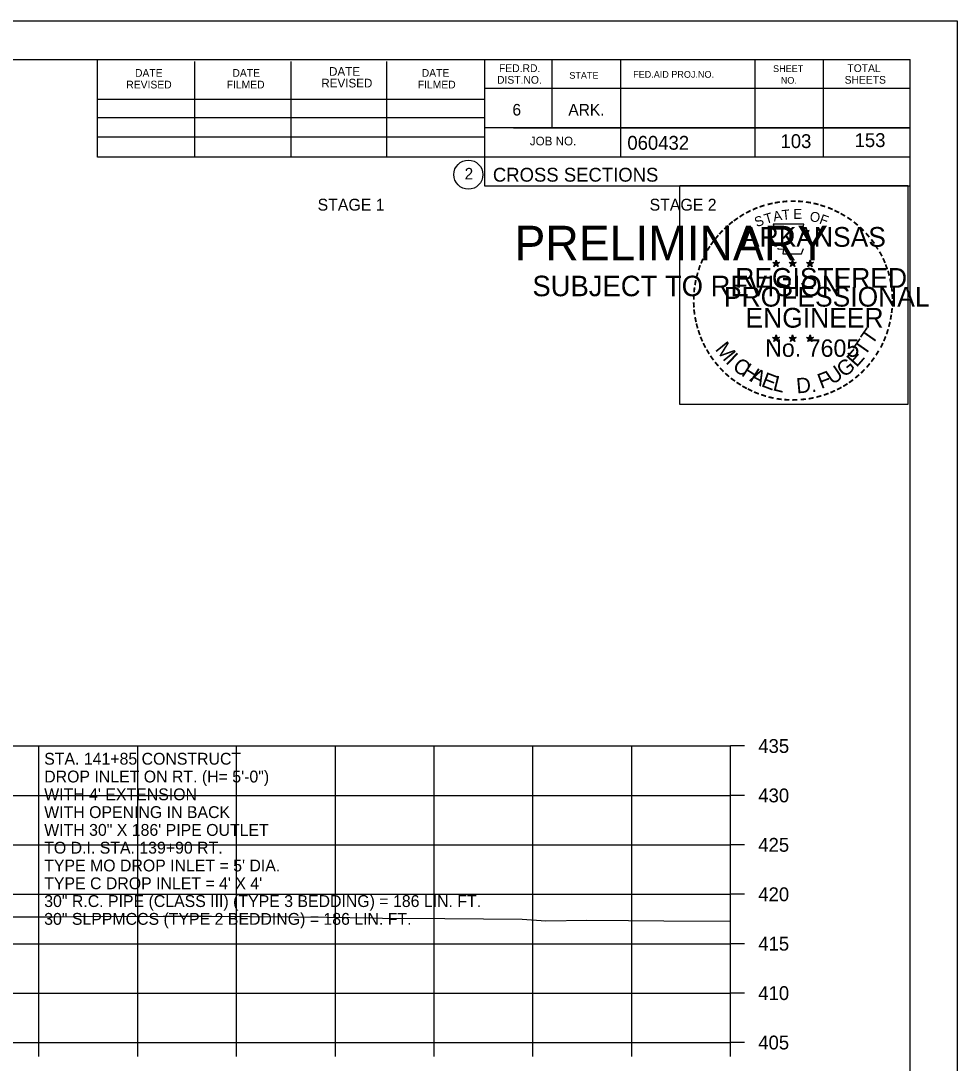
# Model space of a CAD drawing. Extents: x 1538688 to 1540766, y 656250 to 671912.
# Drawn here: x 1538926.3 to 1539021.1, y 662419.3 to 662524.7 of the extents above; entities that cross this region are included whole.
import ezdxf

# ---------------------------------------------------------------- set-up
doc = ezdxf.new("R2010")
doc.units = 0
for name, color, linetype in [('18', 7, 'Continuous'), ('22', 7, 'Continuous'), ('26', 7, 'Continuous'), ('40', 7, 'Continuous'), ('7', 7, 'Continuous'), ('8', 7, 'Continuous'), ('9', 7, 'Continuous'), ('Borings', 7, 'Continuous'), ('Default', 7, 'Continuous'), ('Horizontal Alignment', 7, 'Continuous'), ('RipRap', 7, 'Continuous')]:
    doc.layers.add(name, color=color, linetype=linetype)

msp = doc.modelspace()

# ---------------------------------------------------------------- linework, layer by layer
at = {"layer": '18'}
msp.add_lwpolyline([(1538923.37, 662434.05), (1538927.55, 662434.06), (1538929.6, 662434.07), (1538931.68, 662434.09), (1538940.76, 662434.13), (1538945.63, 662434.11), (1538957.33, 662434.01), (1538962.01, 662433.97), (1538962.96, 662433.93), (1538969.25, 662433.9), (1538977.09, 662433.81), (1538979.49, 662433.66), (1538983.64, 662433.73), (1538987.85, 662433.69), (1538991.43, 662433.64), (1538998.18, 662433.62)], dxfattribs=at)
at = {"layer": '22'}
for p, q in [((1538718.18, 662451.34), (1538998.18, 662451.34)), ((1538928.18, 662421.34), (1538928.18, 662451.34)), ((1538938.18, 662421.34), (1538938.18, 662451.34)), ((1538948.18, 662421.34), (1538948.18, 662451.34)), ((1538958.18, 662421.34), (1538958.18, 662451.34)), ((1538968.18, 662421.34), (1538968.18, 662451.34)), ((1538978.18, 662421.34), (1538978.18, 662451.34)), ((1538988.18, 662421.34), (1538988.18, 662451.34)), ((1538998.18, 662421.34), (1538998.18, 662451.34)), ((1538718.18, 662446.34), (1538998.18, 662446.34)), ((1538718.18, 662441.34), (1538998.18, 662441.34)), ((1538718.18, 662436.34), (1538998.18, 662436.34)), ((1538718.18, 662431.34), (1538998.18, 662431.34)), ((1538718.18, 662426.34), (1538998.18, 662426.34)), ((1538718.18, 662421.34), (1538998.18, 662421.34))]:
    msp.add_line(p, q, dxfattribs=at)
at = {"layer": '26'}
msp.add_line((1538687.78, 662524.7), (1539021.11, 662524.7), dxfattribs=at)
for points in [[(1538687.77, 662524.7), (1539021.11, 662524.7), (1539021.11, 662311.36), (1538687.77, 662311.36)], [(1538993.03, 662508.04), (1539016.13, 662508.04), (1539016.13, 662485.89), (1538993.03, 662485.89)]]:
    msp.add_lwpolyline(points, close=True, dxfattribs=at)
at = {"layer": '8'}
for p, q in [((1539002.44, 662500.25), (1539002.79, 662500.14)), ((1539002.44, 662500.25), (1539002.69, 662500.21)), ((1539002.44, 662500.25), (1539002.68, 662500.13)), ((1539002.57, 662499.84), (1539002.79, 662500.14)), ((1539002.57, 662499.84), (1539002.7, 662500.09)), ((1539002.57, 662499.84), (1539002.79, 662500.06)), ((1539002.79, 662500.5), (1539002.75, 662500.25)), ((1539002.79, 662500.14), (1539002.79, 662500.5)), ((1539002.79, 662500.5), (1539002.84, 662500.25)), ((1539003.13, 662500.25), (1539002.79, 662500.14)), ((1539003, 662499.84), (1539002.79, 662500.14)), ((1539003, 662499.84), (1539002.79, 662500.06)), ((1539003.13, 662500.25), (1539002.85, 662500.2)), ((1539003, 662499.84), (1539002.86, 662500.13)), ((1539003.13, 662500.25), (1539002.93, 662500.15)), ((1539004.11, 662500.25), (1539004.46, 662500.14)), ((1539004.11, 662500.25), (1539004.36, 662500.21)), ((1539004.11, 662500.25), (1539004.35, 662500.13)), ((1539004.24, 662499.84), (1539004.46, 662500.14)), ((1539004.24, 662499.84), (1539004.37, 662500.09)), ((1539004.24, 662499.84), (1539004.46, 662500.06)), ((1539004.46, 662500.5), (1539004.42, 662500.25)), ((1539004.46, 662500.14), (1539004.46, 662500.5)), ((1539004.46, 662500.5), (1539004.51, 662500.25)), ((1539004.8, 662500.25), (1539004.46, 662500.14)), ((1539004.67, 662499.84), (1539004.46, 662500.14)), ((1539004.67, 662499.84), (1539004.46, 662500.06)), ((1539004.8, 662500.25), (1539004.52, 662500.2)), ((1539004.67, 662499.84), (1539004.53, 662500.13)), ((1539004.8, 662500.25), (1539004.6, 662500.15)), ((1539005.87, 662500.24), (1539006.22, 662500.13)), ((1539005.87, 662500.24), (1539006.13, 662500.19)), ((1539005.87, 662500.24), (1539006.11, 662500.12)), ((1539006.01, 662499.83), (1539006.22, 662500.13)), ((1539006.01, 662499.83), (1539006.13, 662500.07)), ((1539006.01, 662499.83), (1539006.22, 662500.05)), ((1539006.22, 662500.49), (1539006.18, 662500.24)), ((1539006.22, 662500.13), (1539006.22, 662500.49)), ((1539006.22, 662500.49), (1539006.27, 662500.24)), ((1539006.57, 662500.24), (1539006.22, 662500.13)), ((1539006.43, 662499.83), (1539006.22, 662500.13)), ((1539006.43, 662499.83), (1539006.22, 662500.04)), ((1539006.57, 662500.24), (1539006.28, 662500.19)), ((1539006.43, 662499.83), (1539006.3, 662500.12)), ((1539006.57, 662500.24), (1539006.36, 662500.14)), ((1539002.43, 662492.68), (1539002.78, 662492.57)), ((1539002.43, 662492.68), (1539002.69, 662492.63)), ((1539002.43, 662492.68), (1539002.67, 662492.56)), ((1539002.57, 662492.27), (1539002.78, 662492.57)), ((1539002.57, 662492.27), (1539002.69, 662492.51)), ((1539002.57, 662492.27), (1539002.78, 662492.49)), ((1539002.78, 662492.93), (1539002.74, 662492.68)), ((1539002.78, 662492.57), (1539002.78, 662492.93)), ((1539002.78, 662492.93), (1539002.83, 662492.68)), ((1539003.13, 662492.68), (1539002.78, 662492.57)), ((1539003, 662492.27), (1539002.78, 662492.57)), ((1539003, 662492.27), (1539002.78, 662492.48)), ((1539003.13, 662492.68), (1539002.84, 662492.63)), ((1539003, 662492.27), (1539002.86, 662492.56)), ((1539003.13, 662492.68), (1539002.93, 662492.58)), ((1539004.1, 662492.68), (1539004.45, 662492.57)), ((1539004.1, 662492.68), (1539004.36, 662492.63)), ((1539004.1, 662492.68), (1539004.34, 662492.56)), ((1539004.24, 662492.27), (1539004.45, 662492.57)), ((1539004.24, 662492.27), (1539004.36, 662492.51)), ((1539004.24, 662492.27), (1539004.45, 662492.49)), ((1539004.45, 662492.93), (1539004.41, 662492.68)), ((1539004.45, 662492.57), (1539004.45, 662492.93)), ((1539004.45, 662492.93), (1539004.5, 662492.68)), ((1539004.8, 662492.68), (1539004.45, 662492.57)), ((1539004.67, 662492.27), (1539004.45, 662492.57)), ((1539004.67, 662492.27), (1539004.45, 662492.48)), ((1539004.8, 662492.68), (1539004.51, 662492.63)), ((1539004.67, 662492.27), (1539004.53, 662492.56)), ((1539004.8, 662492.68), (1539004.6, 662492.58)), ((1539005.87, 662492.67), (1539006.22, 662492.56)), ((1539005.87, 662492.67), (1539006.12, 662492.62)), ((1539005.87, 662492.67), (1539006.11, 662492.55)), ((1539006, 662492.26), (1539006.22, 662492.56)), ((1539006, 662492.26), (1539006.13, 662492.5)), ((1539006, 662492.26), (1539006.22, 662492.48)), ((1539006.22, 662492.92), (1539006.18, 662492.67)), ((1539006.22, 662492.56), (1539006.22, 662492.92)), ((1539006.22, 662492.92), (1539006.27, 662492.67)), ((1539006.57, 662492.67), (1539006.22, 662492.56)), ((1539006.43, 662492.26), (1539006.22, 662492.56)), ((1539006.43, 662492.26), (1539006.22, 662492.47)), ((1539006.57, 662492.67), (1539006.28, 662492.62)), ((1539006.43, 662492.26), (1539006.3, 662492.55)), ((1539006.57, 662492.67), (1539006.36, 662492.57))]:
    msp.add_line(p, q, dxfattribs=at)
for points in [[(1539002.48, 662504.13), (1539002.75, 662503.3)], [(1539005.99, 662503.21), (1539006.13, 662503.49), (1539005.45, 662503.47), (1539005.6, 662504.13), (1539002.48, 662504.13)], [(1539002.97, 662501.71), (1539002.97, 662501.62), (1539003.53, 662501.6), (1539003.48, 662501.13), (1539005.35, 662501.13), (1539005.55, 662501.66)], [(1539002.79, 662500.5), (1539003, 662499.84), (1539002.44, 662500.25), (1539003.13, 662500.25), (1539002.57, 662499.84), (1539002.79, 662500.5)], [(1539004.46, 662500.5), (1539004.67, 662499.84), (1539004.11, 662500.25), (1539004.8, 662500.25), (1539004.24, 662499.84), (1539004.46, 662500.5)], [(1539006.22, 662500.49), (1539006.43, 662499.83), (1539005.87, 662500.24), (1539006.57, 662500.24), (1539006.01, 662499.83), (1539006.22, 662500.49)], [(1539002.78, 662492.93), (1539003, 662492.27), (1539002.43, 662492.68), (1539003.13, 662492.68), (1539002.57, 662492.27), (1539002.78, 662492.93)], [(1539004.45, 662492.93), (1539004.67, 662492.27), (1539004.1, 662492.68), (1539004.8, 662492.68), (1539004.24, 662492.27), (1539004.45, 662492.93)], [(1539006.22, 662492.92), (1539006.43, 662492.26), (1539005.87, 662492.67), (1539006.57, 662492.67), (1539006, 662492.26), (1539006.22, 662492.92)]]:
    msp.add_lwpolyline(points, dxfattribs=at)
for centre, radius in [((1539002.79, 662500.14), 0.172), ((1539002.79, 662500.14), 0.145), ((1539002.79, 662500.14), 0.116), ((1539002.79, 662500.14), 0.0991), ((1539002.79, 662500.14), 0.0747), ((1539002.79, 662500.14), 0.0495), ((1539002.79, 662500.14), 0.0296), ((1539004.46, 662500.14), 0.172), ((1539004.46, 662500.14), 0.145), ((1539004.46, 662500.14), 0.116), ((1539004.46, 662500.14), 0.0991), ((1539004.46, 662500.14), 0.0747), ((1539004.46, 662500.14), 0.0495), ((1539004.46, 662500.14), 0.0296), ((1539006.22, 662500.13), 0.172), ((1539006.22, 662500.13), 0.145), ((1539006.22, 662500.13), 0.116), ((1539006.22, 662500.13), 0.0991), ((1539006.22, 662500.13), 0.0747), ((1539006.22, 662500.13), 0.0495), ((1539006.22, 662500.13), 0.0296), ((1539002.78, 662492.57), 0.172), ((1539002.78, 662492.57), 0.145), ((1539002.78, 662492.57), 0.116), ((1539002.78, 662492.57), 0.0991), ((1539002.78, 662492.57), 0.0747), ((1539002.78, 662492.57), 0.0495), ((1539002.78, 662492.57), 0.0296), ((1539004.45, 662492.57), 0.172), ((1539004.45, 662492.57), 0.145), ((1539004.45, 662492.57), 0.116), ((1539004.45, 662492.57), 0.0991), ((1539004.45, 662492.57), 0.0747), ((1539004.45, 662492.57), 0.0495), ((1539004.45, 662492.57), 0.0296), ((1539006.22, 662492.56), 0.172), ((1539006.22, 662492.56), 0.145), ((1539006.22, 662492.56), 0.116), ((1539006.22, 662492.56), 0.0991), ((1539006.22, 662492.56), 0.0747), ((1539006.22, 662492.56), 0.0495), ((1539006.22, 662492.56), 0.0296)]:
    msp.add_circle(centre, radius, dxfattribs=at)
at = {"layer": 'Borings'}
for p, q in [((1538998.18, 662421.34), (1538998.18, 662451.34)), ((1538999.58, 662451.34), (1538998.18, 662451.34)), ((1538999.58, 662446.34), (1538998.18, 662446.34)), ((1538999.58, 662441.34), (1538998.18, 662441.34)), ((1538999.58, 662436.34), (1538998.18, 662436.34)), ((1538999.58, 662431.34), (1538998.18, 662431.34)), ((1538999.58, 662426.34), (1538998.18, 662426.34)), ((1538718.18, 662421.34), (1538998.18, 662421.34)), ((1538928.18, 662419.94), (1538928.18, 662421.34)), ((1538938.18, 662419.94), (1538938.18, 662421.34)), ((1538948.18, 662419.94), (1538948.18, 662421.34)), ((1538958.18, 662419.94), (1538958.18, 662421.34)), ((1538968.18, 662419.94), (1538968.18, 662421.34)), ((1538978.18, 662419.94), (1538978.18, 662421.34)), ((1538988.18, 662419.94), (1538988.18, 662421.34)), ((1538998.18, 662419.94), (1538998.18, 662421.34)), ((1538999.58, 662421.34), (1538998.18, 662421.34))]:
    msp.add_line(p, q, dxfattribs=at)
at = {"layer": 'RipRap'}
for p, q in [((1538700.18, 662520.8), (1539016.36, 662520.8)), ((1538934.1, 662510.92), (1538934.1, 662520.8)), ((1538943.96, 662510.92), (1538943.96, 662520.6)), ((1538953.72, 662510.92), (1538953.72, 662520.6)), ((1538963.4, 662510.92), (1538963.4, 662520.6)), ((1538973.26, 662520.8), (1538973.26, 662508)), ((1538980.1, 662520.8), (1538980.1, 662513.86)), ((1538987.04, 662520.8), (1538987.04, 662510.92)), ((1539000.62, 662520.8), (1539000.62, 662510.92)), ((1539007.56, 662520.8), (1539007.56, 662510.92)), ((1539016.36, 662315.34), (1539016.36, 662520.8)), ((1539016.36, 662517.86), (1538973.26, 662517.86)), ((1539016.36, 662517.88), (1539016.36, 662517.88)), ((1538934.1, 662516.78), (1538973.26, 662516.78)), ((1538934.1, 662514.92), (1538973.26, 662514.92)), ((1539016.36, 662513.86), (1538973.26, 662513.86)), ((1538976.22, 662513.86), (1539016.36, 662513.86)), ((1538934.1, 662510.92), (1538934.1, 662512.98)), ((1538934.1, 662512.98), (1538973.26, 662512.98)), ((1539016.36, 662510.92), (1538934.1, 662510.92)), ((1538973.26, 662508), (1539016.36, 662508))]:
    msp.add_line(p, q, dxfattribs=at)
msp.add_circle((1538971.64, 662509.14), 1.47, dxfattribs=at)

# ---------------------------------------------------------------- texts
at = {"layer": '40'}
for s, p in [('STA. 141+85 CONSTRUCT', (1538928.71, 662449.45)), ('DROP INLET ON RT. (H= 5\'-0")', (1538928.71, 662447.65)), ("WITH 4' EXTENSION  ", (1538928.71, 662445.85)), ('WITH OPENING IN BACK', (1538928.71, 662444.05)), ('WITH 30" X 186\' PIPE OUTLET', (1538928.71, 662442.25)), ('TO D.I. STA. 139+90 RT.', (1538928.71, 662440.45)), ("TYPE MO DROP INLET = 5' DIA.", (1538928.71, 662438.65)), ("TYPE C DROP INLET = 4' X 4'", (1538928.71, 662436.85)), ('30" R.C. PIPE (CLASS III) (TYPE 3 BEDDING) = 186 LIN. FT.', (1538928.71, 662435.05)), ('30" SLPPMCCS (TYPE 2 BEDDING) = 186 LIN. FT.', (1538928.71, 662433.25))]:
    msp.add_text(s, height=1.2, dxfattribs=at).set_placement(p)
at = {"layer": '7'}
for s, p in [('103', (1539003.23, 662511.83)), ('153', (1539010.73, 662511.93))]:
    msp.add_text(s, height=1.4, dxfattribs=at).set_placement(p)
at = {"layer": '8'}
for s, height, rotation, p in [('-', 1.6, 19.1761, (1539001.23, 662505.26)), ('-', 1.6, 13.6301, (1539001.98, 662505.5)), ('-', 1.6, 10.2193, (1539002.66, 662505.66)), ('-', 1.6, 5.8968, (1539003.38, 662505.77)), ('-', 1.6, 0.1862, (1539004.16, 662505.84)), ('-', 1.6, 357.743, (1539004.88, 662505.83)), ('-', 1.6, 352.1617, (1539005.62, 662505.77)), ('-', 1.6, 347.2049, (1539006.34, 662505.66)), ('-', 1.6, 342.3362, (1539006.98, 662505.5)), ('-', 1.6, 34.0636, (1538999.36, 662504.3)), ('-', 1.6, 28.7918, (1538999.96, 662504.67)), ('-', 1.6, 24.3072, (1539000.59, 662504.99)), ('T', 1, 16.4036, (1539001.75, 662504.14)), ('A', 1, 11.2132, (1539002.57, 662504.39)), ('T', 1, 6.0228, (1539003.42, 662504.55)), ('E', 1, 0.8323, (1539004.53, 662504.66)), ('O', 1, 350.4515, (1539006.13, 662504.45)), ('F', 1, 340.0707, (1539007.09, 662504.23)), ('-', 1.6, 337.8551, (1539007.71, 662505.28)), ('-', 1.6, 334.1211, (1539008.34, 662505.01)), ('-', 1.6, 329.6409, (1539008.92, 662504.73)), ('-', 1.6, 42.9622, (1538997.88, 662503.11)), ('-', 1.6, 38.9507, (1538998.31, 662503.53)), ('-', 1.6, 36.2317, (1538998.79, 662503.9)), ('S', 1, 21.594, (1539000.83, 662503.81)), ('-', 1.6, 325.8627, (1539009.57, 662504.36)), ('-', 1.6, 320.5297, (1539010.18, 662503.94)), ('-', 1.6, 50.6142, (1538997.03, 662502.15)), ('-', 1.6, 48.423, (1538997.43, 662502.63)), ('ARKANSAS', 2, 360, (1538999.33, 662501.84)), ('-', 1.6, 315.5786, (1539010.77, 662503.45)), ('-', 1.6, 309.8797, (1539011.34, 662502.9)), ('-', 1.6, 58.0706, (1538996.29, 662501.05)), ('-', 1.6, 54.2325, (1538996.61, 662501.58)), ('-', 1.6, 306.6522, (1539011.87, 662502.3)), ('-', 1.4, 303.6753, (1539012.35, 662501.73)), ('-', 1.6, 62.8713, (1538995.97, 662500.44)), ('-', 1.6, 299.6684, (1539012.67, 662501.12)), ('-', 1.6, 72.3945, (1538995.5, 662499.2)), ('-', 1.6, 67.7743, (1538995.72, 662499.83)), ('DWB', 0.01, 360, (1539002.77, 662500.13)), ('DWB', 0.01, 360, (1539004.44, 662500.13)), ('DWB', 0.01, 360, (1539006.21, 662500.12)), ('-', 1.6, 294.6628, (1539013, 662500.51)), ('-', 1.6, 290.5728, (1539013.25, 662499.93)), ('-', 1.6, 75.461, (1538995.3, 662498.48)), ('REGISTERED', 2, 360, (1538998.65, 662497.69)), ('-', 1.6, 285.1233, (1539013.49, 662499.35)), ('-', 1.6, 85.1863, (1538995.09, 662497.08)), ('-', 1.6, 81.2013, (1538995.17, 662497.77)), ('PROFESSIONAL', 2, 360, (1538997.51, 662495.79)), ('-', 1.6, 280.5493, (1539013.69, 662498.61)), ('-', 1.6, 276.5962, (1539013.85, 662497.84)), ('-', 1.6, 89.0622, (1538995.07, 662496.38)), ('-', 1.6, 274.3301, (1539013.91, 662497.12)), ('-', 1.6, 94.1959, (1538995.1, 662495.65)), ('ENGINEER', 2, 360, (1538999.69, 662493.66)), ('-', 1.6, 263.5172, (1539013.93, 662495.82)), ('-', 1.6, 269.9407, (1539013.94, 662496.49)), ('-', 1.6, 98.9479, (1538995.17, 662494.99)), ('-', 1.6, 101.7149, (1538995.31, 662494.25)), ('-', 1.6, 260.9953, (1539013.85, 662495.17)), ('-', 1.6, 105.4578, (1538995.47, 662493.66)), ('-', 1.6, 109.0874, (1538995.69, 662493.03)), ('T', 1.54, 55.055, (1539012.5, 662491.83)), ('-', 1.6, 252.8681, (1539013.56, 662493.77)), ('-', 1.6, 255.7626, (1539013.74, 662494.49)), ('-', 1.6, 114.0643, (1538995.94, 662492.43)), ('No. 7605', 1.757, 360, (1539001.67, 662490.71)), ('DWB', 0.01, 360, (1539002.77, 662492.56)), ('DWB', 0.01, 360, (1539004.44, 662492.56)), ('DWB', 0.01, 360, (1539006.2, 662492.55)), ('T', 1.54, 55.055, (1539011.77, 662490.71)), ('-', 1.6, 247.8887, (1539013.34, 662493.1)), ('-', 1.6, 115.7289, (1538996.24, 662491.81)), ('-', 1.6, 120.4471, (1538996.6, 662491.23)), ('M', 1.54, 308.9175, (1538996.55, 662491.46)), ('E', 1.54, 48.7313, (1539010.93, 662489.58)), ('-', 1.6, 239.0712, (1539012.68, 662491.72)), ('-', 1.6, 244.6197, (1539013.08, 662492.47)), ('-', 1.6, 125.8934, (1538997, 662490.67)), ('I', 1.54, 316.4636, (1538997.6, 662490.14)), ('C', 1.54, 324.0197, (1538998.27, 662489.51)), ('G', 1.54, 38.2173, (1539009.67, 662488.56)), ('-', 1.6, 233.8452, (1539012.28, 662491.07)), ('-', 1.6, 130.7181, (1538997.47, 662490.11)), ('-', 1.6, 134.2238, (1538997.98, 662489.57)), ('H', 1.54, 327.5342, (1538999.18, 662488.86)), ('A', 1.54, 332.5513, (1539000.03, 662488.32)), ('F', 1.54, 20.8202, (1539007.34, 662487.44)), ('U', 1.54, 34.4052, (1539008.47, 662487.83)), ('-', 1.6, 225.7653, (1539011.37, 662489.94)), ('-', 1.6, 231.2538, (1539011.85, 662490.5)), ('-', 1.6, 138.9338, (1538998.51, 662489.1)), ('-', 1.6, 144.6463, (1538999.06, 662488.7)), ('-', 1.6, 148.0898, (1538999.63, 662488.33)), ('E', 1.54, 339.2068, (1539001.19, 662487.76)), ('L', 1.54, 346.2929, (1539002.38, 662487.34)), ('D.', 1.54, 5.2602, (1539004.89, 662487)), ('-', 1.6, 215.7363, (1539010.3, 662488.95)), ('-', 1.6, 221.0851, (1539010.85, 662489.43)), ('-', 1.6, 151.5704, (1539000.2, 662488)), ('-', 1.6, 154.6002, (1539000.73, 662487.76)), ('-', 1.6, 158.5612, (1539001.35, 662487.5)), ('-', 1.6, 200.7184, (1539007.97, 662487.63)), ('-', 1.6, 204.2516, (1539008.59, 662487.9)), ('-', 1.6, 207.3568, (1539009.21, 662488.22)), ('-', 1.6, 212.2491, (1539009.77, 662488.57)), ('-', 1.6, 162.7983, (1539002.04, 662487.29)), ('-', 1.6, 167.5555, (1539002.75, 662487.12)), ('-', 1.6, 173.1155, (1539003.52, 662487.01)), ('-', 1.6, 176.5183, (1539004.27, 662486.96)), ('-', 1.6, 181.5918, (1539005.02, 662486.98)), ('-', 1.6, 185.8167, (1539005.83, 662487.06)), ('-', 1.6, 191.2858, (1539006.56, 662487.19)), ('-', 1.6, 195.4743, (1539007.29, 662487.39))]:
    msp.add_text(s, height=height, rotation=rotation, dxfattribs=at).set_placement(p)
at = {"layer": '9'}
for s, height, p in [('PRELIMINARY', 3.5, (1538976.31, 662500.47)), ('DWB', 0.01, (1538977.06, 662502.32)), ('SUBJECT TO REVISION', 2.0751, (1538978.12, 662496.84))]:
    msp.add_text(s, height=height, rotation=360, dxfattribs=at).set_placement(p)
at = {"layer": 'Default'}
for s, p in [('STAGE 1', (1538956.38, 662505.5)), ('STAGE 2', (1538989.98, 662505.5))]:
    msp.add_text(s, height=1.2, dxfattribs=at).set_placement(p)
at = {"layer": 'Horizontal Alignment'}
for s, p in [('435', (1539000.98, 662450.64)), ('430', (1539000.98, 662445.64)), ('425', (1539000.98, 662440.64)), ('420', (1539000.98, 662435.64)), ('415', (1539000.98, 662430.64)), ('410', (1539000.98, 662425.64)), ('405', (1539000.98, 662420.64))]:
    msp.add_text(s, height=1.4, dxfattribs=at).set_placement(p)
at = {"layer": 'RipRap'}
for s, height, p in [('DATE', 0.782, (1538937.9, 662519.04)), ('DATE', 0.782, (1538947.76, 662519.04)), ('DATE', 0.879, (1538957.54, 662519.14)), ('DATE', 0.782, (1538966.92, 662519.04)), ('FED.RD.', 0.782, (1538974.74, 662519.52)), ('SHEET', 0.684, (1539002.48, 662519.52)), ('TOTAL', 0.782, (1539010, 662519.52)), ('REVISED', 0.879, (1538956.76, 662517.96)), ('DIST.NO.', 0.782, (1538974.54, 662518.34)), ('STATE', 0.684, (1538981.86, 662518.84)), ('FED.AID PROJ.NO.', 0.684, (1538988.32, 662518.94)), ('NO.', 0.684, (1539003.26, 662518.34)), ('SHEETS', 0.782, (1539009.72, 662518.34)), ('REVISED', 0.782, (1538937.02, 662517.86)), ('FILMED', 0.782, (1538947.18, 662517.86)), ('FILMED', 0.782, (1538966.52, 662517.86)), ('6', 1.17, (1538976.1, 662515.12)), ('ARK.', 1.172, (1538981.76, 662515.12)), ('JOB NO.', 0.879, (1538977.86, 662512.1)), ('060432', 1.4, (1538987.73, 662511.66)), ('2', 1.17, (1538971.26, 662508.65)), ('CROSS SECTIONS', 1.4, (1538974.12, 662508.43))]:
    msp.add_text(s, height=height, rotation=360, dxfattribs=at).set_placement(p)

doc.saveas('drawing.dxf')
